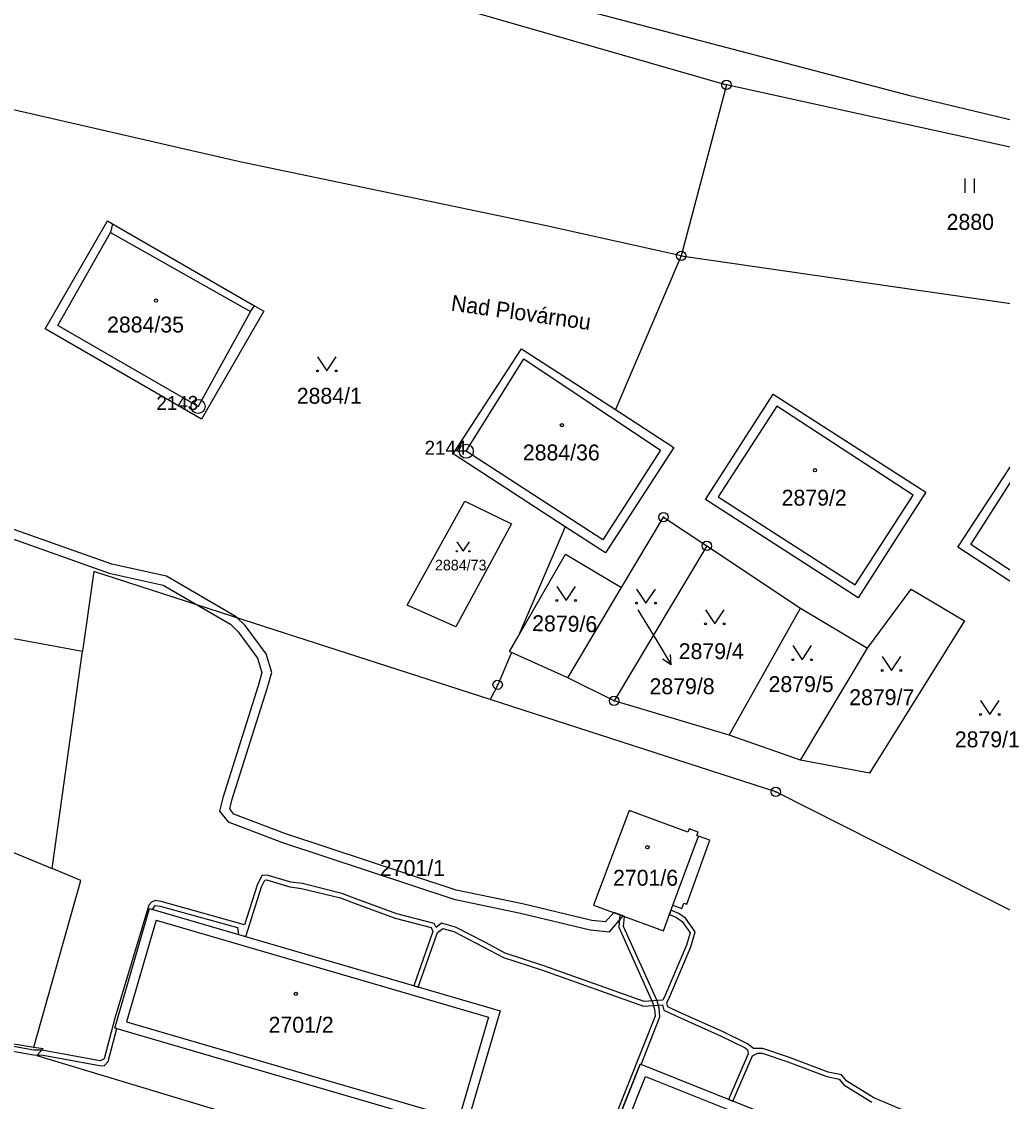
# Model space of a CAD drawing. Extents: x -644096 to -634268, y -1141430 to -1133463.
# Drawn here: x -639673.5 to -639568.7, y -1138389.6 to -1138274.2 of the extents above; entities that cross this region are included whole.
import ezdxf

# ---------------------------------------------------------------- set-up
doc = ezdxf.new("R2010")
doc.units = 0
for name, color, linetype in [('_CIVIL_CONSTRUCTION', 7, 'Continuous'), ('B_Hranice _3D', 7, 'Continuous'), ('M_Svah_Nasyp', 7, 'Continuous'), ('M_Svah_Zarez', 7, 'Continuous'), ('spodek_zarez', 7, 'Continuous'), ('svrsek_osa_sjezdy', 7, 'Continuous'), ('svrsek_osa_terminal_VRT', 7, 'Continuous'), ('svrsek_osa_VRT', 7, 'Continuous'), ('svrsek_popisy_VRT', 7, 'Continuous'), ('terminal_VRT', 7, 'Continuous')]:
    doc.layers.add(name, color=color, linetype=linetype)

msp = doc.modelspace()

# ---------------------------------------------------------------- linework, layer by layer
at = {"layer": '_CIVIL_CONSTRUCTION'}
for centre, radius in [((-639598.2, -1138280.96), 0.5), ((-639598.2, -1138280.96), 0.0303), ((-639603.04, -1138299.23), 0.5), ((-639603.04, -1138299.23), 0.0303), ((-639654.67, -1138315.32), 0.75), ((-639654.67, -1138315.32), 0.03), ((-639626.01, -1138320.11), 0.75), ((-639626.01, -1138320.11), 0.03), ((-639604.93, -1138327.15), 0.5), ((-639604.93, -1138327.15), 0.0303), ((-639600.31, -1138330.22), 0.5), ((-639600.31, -1138330.22), 0.0303), ((-639622.65, -1138345.05), 0.5), ((-639622.65, -1138345.05), 0.0303), ((-639610.21, -1138346.78), 0.5), ((-639610.21, -1138346.78), 0.0303), ((-639592.93, -1138356.5), 0.5), ((-639592.93, -1138356.5), 0.0303)]:
    msp.add_circle(centre, radius, dxfattribs=at)
at = {"layer": 'B_Hranice _3D'}
for points in [[(-639675.16, -1138329.22), (-639664.16, -1138333.13), (-639658.41, -1138334.4), (-639651.2, -1138338.59), (-639650.39, -1138339.39), (-639648.3, -1138342.22), (-639647.84, -1138343.75), (-639648.24, -1138345.17), (-639652.03, -1138357.13), (-639652.36, -1138358.57), (-639651.46, -1138359.72), (-639645.74, -1138361.89), (-639627.34, -1138367.98), (-639620.22, -1138369.45), (-639612.76, -1138371.23), (-639610.69, -1138371.46), (-639609.25, -1138369.75), (-639610.24, -1138369.39), (-639611.11, -1138370.4), (-639612.58, -1138370.25), (-639620, -1138368.47), (-639627.08, -1138367.02), (-639645.4, -1138360.95), (-639650.84, -1138358.88), (-639651.28, -1138358.33), (-639651.07, -1138357.39), (-639647.28, -1138345.45), (-639646.8, -1138343.73), (-639647.4, -1138341.76), (-639649.63, -1138338.73), (-639650.58, -1138337.79), (-639658.05, -1138333.46), (-639663.88, -1138332.17), (-639674.84, -1138328.28)], [(-639623.95, -1138372.61), (-639627.15, -1138370.97), (-639628.64, -1138370.53), (-639629.21, -1138371), (-639629.42, -1138370.58), (-639633.44, -1138369.52), (-639637.69, -1138367.96), (-639639.32, -1138367.36), (-639643.5, -1138366.31), (-639644.75, -1138366.14), (-639647.3, -1138365.41), (-639647.84, -1138365.44), (-639648.36, -1138366.46), (-639649.71, -1138370.7), (-639658.61, -1138368.22), (-639659.24, -1138368.1), (-639659.65, -1138368.29), (-639659.92, -1138368.62), (-639663.56, -1138380.67), (-639664.72, -1138385.04), (-639665.14, -1138385.23), (-639671.36, -1138384.09), (-639672.23, -1138384.11), (-639684.6, -1138381.88)], [(-639683.28, -1138382.63), (-639672.27, -1138384.61), (-639671.22, -1138384.63), (-639665.2, -1138385.73), (-639664.72, -1138385.76), (-639664.28, -1138385.3), (-639663.35, -1138381.8), (-639663.57, -1138381.74), (-639659.84, -1138368.97), (-639659.53, -1138369.06), (-639659.25, -1138368.66), (-639658.73, -1138368.7), (-639650.44, -1138371.01), (-639650.35, -1138371.74), (-639649.58, -1138371.97), (-639647.9, -1138366.66), (-639647.52, -1138365.92), (-639647.36, -1138365.91), (-639644.85, -1138366.64), (-639643.6, -1138366.81), (-639639.46, -1138367.84), (-639637.87, -1138368.42), (-639633.6, -1138370), (-639629.76, -1138371), (-639629.57, -1138371.41), (-639631.61, -1138377.22), (-639631.13, -1138377.36), (-639629.09, -1138371.54), (-639628.52, -1138371.09), (-639627.33, -1138371.43), (-639624.19, -1138373.05), (-639622.04, -1138374.19), (-639617.87, -1138375.56), (-639607.06, -1138379.39), (-639605.03, -1138379.27), (-639604.89, -1138379.84), (-639604.22, -1138380.15), (-639601.95, -1138381.18), (-639598.83, -1138382.58), (-639596.21, -1138383.86), (-639595.96, -1138384.06), (-639595.88, -1138384.49), (-639597.98, -1138389.37), (-639597.51, -1138389.56), (-639595.43, -1138384.7), (-639594.84, -1138384.42), (-639594.4, -1138384.41), (-639591.64, -1138385.36)], [(-639578.38, -1138390.91), (-639582.44, -1138389.2), (-639585.33, -1138387.41), (-639585.91, -1138386.74), (-639587.32, -1138386.44), (-639591.48, -1138384.88), (-639594.32, -1138383.91), (-639595.31, -1138383.93), (-639595.95, -1138383.44), (-639598.61, -1138382.12), (-639601.75, -1138380.72), (-639604.02, -1138379.69), (-639604.47, -1138379.48), (-639604.58, -1138379.04), (-639604.25, -1138378.35), (-639602, -1138373.05), (-639601.55, -1138371.47), (-639602.57, -1138370.01), (-639603.29, -1138369.49), (-639604.13, -1138369.14), (-639604.3, -1138369.61), (-639603.53, -1138369.93), (-639602.93, -1138370.37), (-639602.09, -1138371.57), (-639602.48, -1138372.89), (-639604.71, -1138378.15), (-639605, -1138378.77), (-639606.98, -1138378.89), (-639617.71, -1138375.08), (-639621.84, -1138373.73), (-639623.95, -1138372.61)], [(-639591.64, -1138385.36), (-639587.46, -1138386.92), (-639586.17, -1138387.2), (-639585.65, -1138387.79), (-639582.68, -1138389.64)]]:
    msp.add_lwpolyline(points, dxfattribs=at)
msp.add_lwpolyline([(-639616.18, -1138410.55), (-639613.58, -1138402.24), (-639612.05, -1138398.07), (-639612.33, -1138397.96), (-639607.41, -1138385.61), (-639607.33, -1138385.64), (-639605.31, -1138380.55), (-639605.38, -1138379.61), (-639605.61, -1138378.82), (-639609.19, -1138370.89), (-639609.09, -1138369.81), (-639609.58, -1138369.63), (-639609.71, -1138370.97), (-639606.09, -1138379), (-639605.88, -1138379.71), (-639605.81, -1138380.47), (-639609.98, -1138390.94), (-639614.06, -1138402.08), (-639616.66, -1138410.37)], close=True, dxfattribs=at)
at = {"layer": 'M_Svah_Nasyp'}
for p, q in [((-639669.65, -1138306.67), (-639664.03, -1138296.72)), ((-639663.8, -1138295.82), (-639664.03, -1138296.72)), ((-639664.03, -1138296.72), (-639649.08, -1138305.18)), ((-639649.08, -1138305.18), (-639648.65, -1138304.56)), ((-639649.08, -1138305.18), (-639654.67, -1138315.32)), ((-639654.67, -1138315.32), (-639669.65, -1138306.67)), ((-639626.01, -1138320.11), (-639619.85, -1138310.25)), ((-639619.85, -1138310.25), (-639605.26, -1138319.98)), ((-639592.8, -1138315.3), (-639599.07, -1138324.98)), ((-639578.24, -1138324.81), (-639592.8, -1138315.3)), ((-639605.26, -1138319.98), (-639611.41, -1138329.58)), ((-639611.41, -1138329.58), (-639626.01, -1138320.11)), ((-639572.09, -1138330.08), (-639565.97, -1138320.46)), ((-639599.07, -1138324.98), (-639584.43, -1138334.38)), ((-639584.43, -1138334.38), (-639578.24, -1138324.81)), ((-639557.52, -1138339.59), (-639572.09, -1138330.08)), ((-639603.93, -1138368.6), (-639601.2, -1138361.23)), ((-639659.16, -1138370.21), (-639662.33, -1138381.06)), ((-639659.16, -1138370.21), (-639623.64, -1138380.59)), ((-639662.33, -1138381.06), (-639626.81, -1138391.44)), ((-639623.64, -1138380.59), (-639626.81, -1138391.44)), ((-639611.03, -1138397.4), (-639606.85, -1138386.91)), ((-639606.85, -1138386.91), (-639572.48, -1138400.61))]:
    msp.add_line(p, q, dxfattribs=at)
at = {"layer": 'M_Svah_Zarez'}
for centre in [(-639659.16, -1138304.01), (-639615.78, -1138317.32), (-639588.74, -1138322.14), (-639606.65, -1138362.42), (-639644.22, -1138378.09)]:
    msp.add_circle(centre, 0.175, dxfattribs=at)
at = {"layer": 'spodek_zarez'}
msp.add_circle((-638683.07, -1137056.85), 1378.08, dxfattribs=at)
at = {"layer": 'svrsek_osa_sjezdy'}
for p, q in [((-639572.68, -1138292.48), (-639572.68, -1138290.98)), ((-639571.68, -1138292.48), (-639571.68, -1138290.98))]:
    msp.add_line(p, q, dxfattribs=at)
for points in [[(-639641.9, -1138310.03), (-639640.9, -1138311.53), (-639639.9, -1138310.03)], [(-639627.01, -1138329.79), (-639626.34, -1138330.8), (-639625.67, -1138329.79)], [(-639616.33, -1138334.56), (-639615.33, -1138336.06), (-639614.33, -1138334.56)], [(-639607.8, -1138334.83), (-639606.8, -1138336.33), (-639605.8, -1138334.83)], [(-639600.44, -1138337.05), (-639599.44, -1138338.55), (-639598.44, -1138337.05)], [(-639591.12, -1138340.88), (-639590.12, -1138342.38), (-639589.12, -1138340.88)], [(-639581.56, -1138342.03), (-639580.56, -1138343.53), (-639579.56, -1138342.03)], [(-639571.06, -1138346.74), (-639570.06, -1138348.24), (-639569.06, -1138346.74)]]:
    msp.add_lwpolyline(points, dxfattribs=at)
for centre, radius in [((-639641.9, -1138311.53), 0.1), ((-639639.9, -1138311.53), 0.1), ((-639627.01, -1138330.8), 0.067), ((-639625.67, -1138330.8), 0.067), ((-639616.33, -1138336.06), 0.1), ((-639614.33, -1138336.06), 0.1), ((-639607.8, -1138336.33), 0.1), ((-639605.8, -1138336.33), 0.1), ((-639600.44, -1138338.55), 0.1), ((-639598.44, -1138338.55), 0.1), ((-639591.12, -1138342.38), 0.1), ((-639589.12, -1138342.38), 0.1), ((-639581.56, -1138343.53), 0.1), ((-639579.56, -1138343.53), 0.1), ((-639571.06, -1138348.24), 0.1), ((-639569.06, -1138348.24), 0.1)]:
    msp.add_circle(centre, radius, dxfattribs=at)
at = {"layer": 'svrsek_osa_terminal_VRT'}
msp.add_arc((-642050.26, -1145189.6), 8802.25, 41.413152, 75.317049, dxfattribs=at)
at = {"layer": 'svrsek_popisy_VRT'}
for p, q in [((-639607.68, -1138337.04), (-639605.65, -1138340.37)), ((-639605.65, -1138340.37), (-639604.1, -1138342.94)), ((-639604.1, -1138342.94), (-639604.19, -1138341.83)), ((-639604.1, -1138342.94), (-639605.05, -1138342.34))]:
    msp.add_line(p, q, dxfattribs=at)
at = {"layer": 'terminal_VRT'}
for p, q in [((-639598.2, -1138280.96), (-639603.04, -1138299.23)), ((-639541.73, -1138293.37), (-639598.2, -1138280.96)), ((-639603.04, -1138299.23), (-639610.07, -1138315.66)), ((-639603.04, -1138299.23), (-639542.29, -1138308.03)), ((-639615.42, -1138328.17), (-639620.45, -1138339.91)), ((-639600.31, -1138330.22), (-639610.21, -1138346.78)), ((-639600.31, -1138330.22), (-639590.29, -1138336.87)), ((-639620.45, -1138339.91), (-639615.41, -1138331.1)), ((-639615.41, -1138331.1), (-639609.41, -1138334.68)), ((-639665.82, -1138332.96), (-639667.01, -1138341.48)), ((-639615.15, -1138344.32), (-639609.41, -1138334.68)), ((-639597.91, -1138350.43), (-639590.29, -1138336.87)), ((-639590.29, -1138336.87), (-639583.12, -1138341.14)), ((-639679.55, -1138339.17), (-639667.01, -1138341.48)), ((-639670.27, -1138364.7), (-639667.01, -1138341.48)), ((-639615.15, -1138344.32), (-639621.18, -1138341.61)), ((-639590.29, -1138353.1), (-639583.12, -1138341.14)), ((-639610.21, -1138346.78), (-639615.15, -1138344.32)), ((-639597.91, -1138350.43), (-639610.21, -1138346.78)), ((-639590.29, -1138353.1), (-639597.91, -1138350.43)), ((-639688.16, -1138381.12), (-639672.22, -1138383.77))]:
    msp.add_line(p, q, dxfattribs=at)
for points in [[(-639834.44, -1138238.74), (-639833.34, -1138235.27), (-639830.95, -1138235.71), (-639820.98, -1138236.33), (-639809.18, -1138236.67), (-639758.89, -1138240.76), (-639749.03, -1138241.36), (-639701.06, -1138252.43), (-639687.19, -1138255.34), (-639598.2, -1138280.96)], [(-639616.91, -1138272.07), (-639578.75, -1138282.06), (-639541.91, -1138290.88), (-639524.34, -1138289.6), (-639520.6, -1138289.33), (-639513.35, -1138285.3)], [(-639603.04, -1138299.23), (-639617.6, -1138295.98), (-639650.19, -1138289.18), (-639679.54, -1138282.45), (-639707.87, -1138276.33)], [(-639663.8, -1138295.82), (-639648.65, -1138304.56), (-639647.64, -1138305.14), (-639654.31, -1138316.68), (-639671.01, -1138307.03), (-639664.35, -1138295.5), (-639663.8, -1138295.82)], [(-639615.42, -1138328.17), (-639627.39, -1138320.4), (-639620.1, -1138309.16), (-639610.07, -1138315.66)], [(-639584.13, -1138335.76), (-639600.45, -1138325.28), (-639593.21, -1138314.01), (-639576.89, -1138324.49), (-639584.13, -1138335.76)], [(-639610.07, -1138315.66), (-639603.82, -1138319.72), (-639611.12, -1138330.96), (-639615.42, -1138328.17)], [(-639551.51, -1138332.21), (-639557.23, -1138340.97), (-639573.47, -1138330.37), (-639566.15, -1138319.15), (-639550.31, -1138329.49)], [(-639626.15, -1138325.43), (-639621.17, -1138327.85), (-639627.11, -1138338.88), (-639632.33, -1138336.54), (-639626.15, -1138325.43)], [(-639609.41, -1138334.68), (-639604.93, -1138327.15), (-639600.31, -1138330.22)], [(-639623.44, -1138346.65), (-639648.64, -1138338.5), (-639665.82, -1138332.96)], [(-639583.12, -1138341.14), (-639578.47, -1138334.83), (-639572.76, -1138338.23), (-639582.91, -1138354.49), (-639590.29, -1138353.1)], [(-639621.18, -1138341.61), (-639621.37, -1138341.52), (-639620.45, -1138339.91)], [(-639621.18, -1138341.61), (-639622.65, -1138345.05), (-639623.44, -1138346.65)], [(-639567.82, -1138369.16), (-639592.93, -1138356.5), (-639623.44, -1138346.65)], [(-639684.82, -1138362), (-639684.41, -1138358.86), (-639670.27, -1138364.7)], [(-639602.18, -1138360.44), (-639602.31, -1138360.82), (-639608.61, -1138358.49), (-639612.41, -1138368.59), (-639604.94, -1138371.34), (-639603.93, -1138368.6), (-639602.97, -1138368.95), (-639602.75, -1138368.4), (-639602.45, -1138368.51), (-639599.98, -1138361.68), (-639601.2, -1138361.23), (-639601.35, -1138361.17), (-639601.21, -1138360.8), (-639602.18, -1138360.44)], [(-639672.22, -1138383.77), (-639667.19, -1138365.97), (-639670.27, -1138364.7)], [(-639622.4, -1138379.91), (-639626.13, -1138392.68), (-639663.57, -1138381.74), (-639659.84, -1138368.97), (-639622.4, -1138379.91)], [(-639672.22, -1138383.77), (-639671.22, -1138383.93), (-639671.89, -1138384.67), (-639640.51, -1138394.16), (-639592.6, -1138412.13), (-639590.69, -1138412.85), (-639581.47, -1138416.31), (-639568.03, -1138422.59), (-639557.38, -1138429.57), (-639554.48, -1138431.47), (-639528.24, -1138449.88)], [(-639571.19, -1138400.06), (-639607.41, -1138385.61), (-639612.33, -1138397.96), (-639576.11, -1138412.41), (-639571.19, -1138400.06)]]:
    msp.add_lwpolyline(points, dxfattribs=at)

# ---------------------------------------------------------------- texts
at = {"layer": '_CIVIL_CONSTRUCTION'}
for s, p in [('2143', (-639659.12, -1138315.7)), ('2144', (-639630.46, -1138320.49))]:
    msp.add_text(s, height=1.5, dxfattribs=at).set_placement(p)
at = {"layer": 'svrsek_osa_VRT'}
for s, height, p in [('2880', 1.7, (-639574.67, -1138296.45)), ('2884/35', 1.7, (-639664.39, -1138307.42)), ('2884/1', 1.7, (-639644.12, -1138315.03)), ('2884/36', 1.7, (-639619.96, -1138321.09)), ('2879/2', 1.7, (-639592.3, -1138325.92)), ('2884/73', 1.139, (-639629.35, -1138332.84)), ('2879/4', 1.7, (-639603.3, -1138342.32)), ('2879/5', 1.7, (-639593.7, -1138345.84)), ('2879/8', 1.7, (-639606.42, -1138346.07)), ('2879/7', 1.7, (-639585.08, -1138347.24)), ('2879/1', 1.7, (-639573.8, -1138351.74)), ('2701/1', 1.7, (-639635.23, -1138365.48)), ('2701/6', 1.7, (-639610.32, -1138366.53)), ('2701/2', 1.7, (-639647.13, -1138382.23))]:
    msp.add_text(s, height=height, dxfattribs=at).set_placement(p)
msp.add_text('2879/6', height=1.7, rotation=359, dxfattribs=at).set_placement((-639618.98, -1138339.32))
at = {"layer": 'svrsek_popisy_VRT'}
msp.add_text('Nad Plovárnou', height=1.7, rotation=352, dxfattribs=at).set_placement((-639627.71, -1138305.07))

doc.saveas('drawing.dxf')
